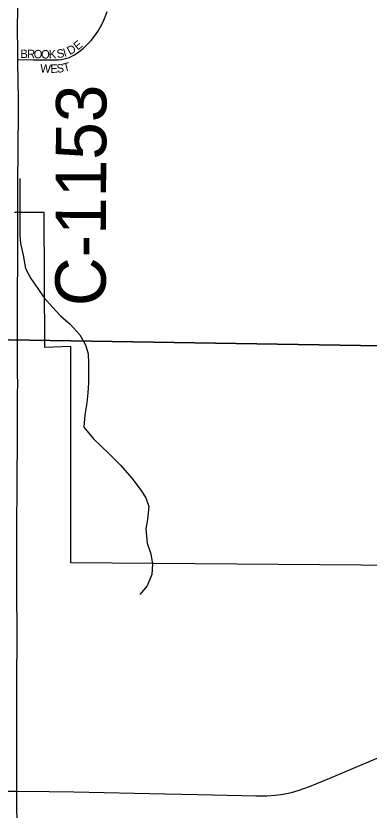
# Model space of a CAD drawing. Extents: x 1874609 to 2204689, y 815661 to 1281160.
# Drawn here: x 2010253 to 2012353, y 1043764 to 1048482 of the extents above; entities that cross this region are included whole.
import ezdxf

# ---------------------------------------------------------------- set-up
doc = ezdxf.new("R2010")
doc.units = 0
for name, color, linetype in [('GM_X_City_Street', 7, 'Continuous'), ('GM_X_City_Street_Text', 7, 'Continuous'), ('GM_X_Corporation', 7, 'Continuous'), ('GM_X_County_Road', 7, 'Continuous'), ('GM_X_County_Road_Text', 7, 'Continuous'), ('GM_X_Minor_River', 7, 'Continuous'), ('GM_X_Section', 7, 'Continuous')]:
    doc.layers.add(name, color=color, linetype=linetype)

msp = doc.modelspace()

# ---------------------------------------------------------------- linework, layer by layer
at = {"layer": 'GM_X_City_Street'}
msp.add_lwpolyline([(2010265.6, 1048221.9), (2010358.4, 1048220.8), (2010457.4, 1048219.6), (2010506.9, 1048221.2), (2010523.3, 1048222.9), (2010539.5, 1048225.6), (2010555.5, 1048229.6), (2010571.1, 1048234.9), (2010586.1, 1048241.5), (2010600.7, 1048249.3), (2010627.9, 1048267.9), (2010653.5, 1048288.7), (2010677.6, 1048311.3), (2010700, 1048335.4), (2010720.6, 1048361.2), (2010739.3, 1048388.4), (2010756.2, 1048416.7), (2010771.1, 1048446.1), (2010784, 1048476.5), (2010794.8, 1048507.6)], dxfattribs=at)
at = {"layer": 'GM_X_Corporation'}
msp.add_lwpolyline([(2010048.7, 1041405.7), (2010287.2, 1041403.4), (2010287.3, 1041646.5), (2010579.3, 1041646.5), (2010579.4, 1043188.1), (2011124.6, 1043188), (2011247.5, 1042490.5), (2012113.3, 1042894.2), (2012352.9, 1041534.6), (2012140.1, 1041385.6), (2013525.3, 1041372.3), (2013561.3, 1042582.1), (2012889.8, 1042600.8), (2012870.5, 1044289.2), (2012774, 1044281.2), (2012798.1, 1045214.1), (2010579, 1045233.5), (2010579.1, 1046516.9), (2010425.9, 1046511), (2010421.8, 1047312.9), (2010245.1, 1047314.3)], dxfattribs=at)
at = {"layer": 'GM_X_County_Road'}
for points in [[(2010265.6, 1048221.9), (2010264.5, 1048270.8), (2010262.8, 1048408.1), (2010265, 1048523.3), (2010263.3, 1048671.5), (2010261, 1048814.3), (2010260.5, 1048902)], [(2010264.6, 1047315), (2010265.5, 1047386.6), (2010264.3, 1047472.9), (2010265.5, 1047554.4), (2010265.9, 1047620.8), (2010267.9, 1047983.5), (2010265.6, 1048208.5), (2010265.6, 1048221.9)], [(2010258.4, 1043876.4), (2010258.2, 1043902.2), (2010258.5, 1044328.9), (2010259.3, 1044607.9), (2010260.8, 1044712.7), (2010260, 1044788.5), (2010259.9, 1044896.8), (2010259, 1044981.6), (2010259.3, 1045083.5), (2010259, 1045132), (2010259, 1045184.9), (2010259, 1045261.5), (2010259.3, 1045313.1), (2010258.6, 1045378.5), (2010259.2, 1045427.6), (2010259.7, 1045509.3), (2010261, 1045623.9), (2010261, 1045755.1), (2010261, 1045820.4), (2010261.8, 1045869.5), (2010262.1, 1045951.4), (2010263.4, 1046064.5), (2010262.9, 1046146.2), (2010262.7, 1046194.7), (2010263.3, 1046243.2), (2010264, 1046292.5), (2010263.5, 1046357.9), (2010263.1, 1046407), (2010262.7, 1046483.1), (2010262.7, 1046578), (2010262.7, 1046659.1), (2010262, 1046750.3), (2010262.6, 1046799.4), (2010263.4, 1046865.1), (2010263.3, 1046897.7), (2010263.7, 1046914), (2010264.2, 1046946.8), (2010264.1, 1047028.8), (2010264, 1047188.8), (2010264.6, 1047315)], [(2010258.4, 1043876.4), (2010450.6, 1043874.2), (2010598.2, 1043872.7), (2011139.3, 1043861.3), (2011336, 1043855.8), (2011680.2, 1043849.1), (2011745.5, 1043849.5), (2011794.4, 1043852.4), (2011842.8, 1043858.6), (2011890.6, 1043868.5), (2011937.5, 1043881.9), (2011998.8, 1043904.3), (2012119.8, 1043954.3), (2012437.4, 1044088), (2012734.3, 1044211), (2012742.7, 1044214.4), (2012814.2, 1044243.4), (2012830.4, 1044250.1), (2012847.6, 1044257.4)], [(2010204.5, 1043877), (2010258.4, 1043876.4)], [(2010260.7, 1043677.9), (2010258.8, 1043803.9), (2010258.4, 1043876.4)]]:
    msp.add_lwpolyline(points, dxfattribs=at)
at = {"layer": 'GM_X_Minor_River'}
msp.add_lwpolyline([(2010276.9, 1047515.7), (2010276.5, 1047179.9), (2010280.4, 1047129.8), (2010296.1, 1047059.5), (2010309.9, 1046981.2), (2010341.7, 1046920.8), (2010383.6, 1046862.5), (2010421.5, 1046806.1), (2010471.5, 1046751.7), (2010517.4, 1046699.3), (2010575.3, 1046650.9), (2010633.2, 1046586.5), (2010667.1, 1046528.1), (2010683, 1046473.9), (2010684.8, 1046417.7), (2010684.6, 1046361.5), (2010684.4, 1046301.3), (2010680.1, 1046243.2), (2010673.9, 1046183), (2010663.6, 1046112.8), (2010657.4, 1046038.6), (2010715.3, 1045970.2), (2010805.1, 1045881.5), (2010875.1, 1045813), (2010942.9, 1045736.4), (2010992.8, 1045670), (2011024.7, 1045619.7), (2011042.6, 1045567.4), (2011036.3, 1045489.2), (2011026.1, 1045435.1), (2011033.8, 1045348.8), (2011055.6, 1045286.5), (2011065.4, 1045224.3), (2011061.2, 1045164.1), (2011032.9, 1045096), (2010990.6, 1045044)], dxfattribs=at)
at = {"layer": 'GM_X_Section'}
for points in [[(2012905.1, 1051801), (2012915.3, 1046513.3), (2007626.4, 1046598.1), (2007622.1, 1051897.9)], [(2012915.3, 1046513.3), (2012892.7, 1041156.5), (2007599.8, 1041247.3), (2007626.4, 1046598.1)]]:
    msp.add_lwpolyline(points, close=True, dxfattribs=at)

# ---------------------------------------------------------------- texts
at = {"layer": 'GM_X_City_Street_Text'}
for s, rotation, p in [('D', 28.5028, (2010573.3, 1048247.8)), ('E', 39.1526, (2010620.4, 1048274.5)), ('B', 358.7612, (2010279, 1048231.9)), ('R', 358.7612, (2010318.6, 1048231.1)), ('O', 358.7542, (2010358.2, 1048230.2)), ('O', 358.7598, (2010402.2, 1048229.2)), ('K', 2.0781, (2010449.4, 1048228.3)), ('S', 8.4896, (2010499.4, 1048230.5)), ('I', 16.1797, (2010541.4, 1048237.2)), ('W', 356.5007, (2010396.3, 1048146.1)), ('E', 2.0087, (2010458.6, 1048142.6)), ('S', 4.7191, (2010496.4, 1048143.9)), ('T', 14.7408, (2010540.9, 1048148.4))]:
    msp.add_text(s, height=50, rotation=rotation, dxfattribs=at).set_placement(p)
at = {"layer": 'GM_X_County_Road_Text'}
msp.add_text('C-1153', height=300, rotation=89.7751, dxfattribs=at).set_placement((2010786.8, 1046757))

doc.saveas('drawing.dxf')
